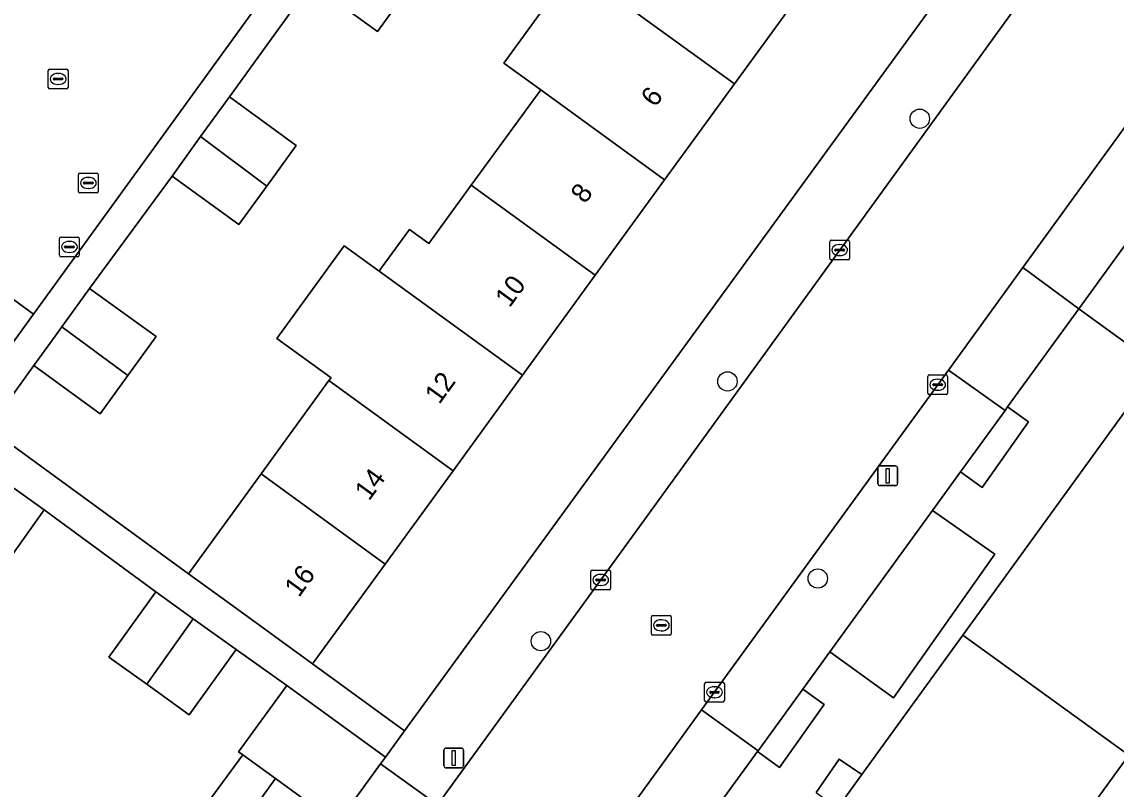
# Model space of a CAD drawing. Extents: x 159674 to 160531, y 382172 to 382904.
# Drawn here: x 160283.7 to 160339.1, y 382625.8 to 382664.7 of the extents above; entities that cross this region are included whole.
import ezdxf

# ---------------------------------------------------------------- set-up
doc = ezdxf.new("R2010")
doc.units = 0
for name, color, linetype in [('IMGEO_Boom', 7, 'Continuous'), ('IMGEO_Erf', 7, 'Continuous'), ('IMGEO_Groenvoorziening', 7, 'Continuous'), ('IMGEO_Kolk', 7, 'Continuous'), ('IMGEO_Lichtmast', 7, 'Continuous'), ('IMGEO_Pand', 7, 'Continuous'), ('IMGEO_Pand_nummerreeks', 7, 'Continuous'), ('IMGEO_Rijbaan_lokaal_gesloten', 7, 'Continuous'), ('IMGEO_Rijbaan_lokaal_open', 7, 'Continuous'), ('IMGEO_Rioolput', 7, 'Continuous'), ('IMGEO_Voetpad_open', 7, 'Continuous')]:
    doc.layers.add(name, color=color, linetype=linetype)

msp = doc.modelspace()

# ---------------------------------------------------------------- linework, layer by layer
at = {"layer": 'IMGEO_Boom'}
for centre in [(160329.135, 382659.771), (160319.394, 382646.462), (160323.969, 382636.475), (160309.945, 382633.301)]:
    msp.add_circle(centre, 0.489, dxfattribs=at)
at = {"layer": 'IMGEO_Erf'}
for points in [[(160309.935, 382661.236), (160308.069, 382662.592), (160311.603, 382667.452), (160313.468, 382666.096), (160315.484, 382668.869), (160313.049, 382670.642), (160314.585, 382672.752), (160317.019, 382670.98), (160317.614, 382671.798), (160320.554, 382675.842), (160326.832, 382671.278), (160323.294, 382666.411), (160319.746, 382661.531), (160316.213, 382656.672), (160312.699, 382651.838), (160309.017, 382646.774), (160305.496, 382641.932), (160302.062, 382637.209), (160298.382, 382632.147), (160303.037, 382628.76), (160333.537, 382670.671)], [(160303.078, 382666.137), (160301.672, 382664.196), (160298.315, 382666.628), (160294.169, 382660.875), (160297.557, 382658.421), (160296.058, 382656.351), (160294.655, 382654.414), (160291.267, 382656.868), (160287.092, 382651.169), (160290.458, 382648.73), (160289.028, 382646.756), (160287.627, 382644.822), (160284.261, 382647.261), (160281.962, 382644.087), (160292.097, 382636.716), (160295.778, 382641.778), (160299.211, 382646.501), (160299.316, 382646.646), (160296.571, 382648.642), (160299.987, 382653.339), (160301.754, 382652.054), (160301.856, 382652.195), (160303.289, 382654.166), (160304.274, 382653.45), (160306.42, 382656.402), (160309.935, 382661.236)], [(160293.034, 382625.054), (160294.847, 382627.547), (160294.639, 382627.698), (160297.081, 382631.057), (160294.51, 382632.872), (160292.137, 382629.571), (160289.984, 382631.118), (160288.07, 382632.495), (160290.443, 382635.796), (160284.791, 382639.949), (160282.418, 382636.648)], [(160299.627, 382624.071), (160296.504, 382626.342), (160294.691, 382623.849)]]:
    msp.add_lwpolyline(points, dxfattribs=at)
at = {"layer": 'IMGEO_Groenvoorziening'}
for points in [[(160342.684, 382657.705), (160337.191, 382650.136), (160341.198, 382647.23)], [(160339.718, 382627.522), (160329.387, 382613.273), (160319.055, 382599.025), (160308.724, 382584.776), (160300.328, 382590.864), (160300.591, 382591.227), (160296.561, 382594.149), (160295.125, 382592.171)]]:
    msp.add_lwpolyline(points, dxfattribs=at)
for points in [[(160333.585, 382645.167), (160333.454, 382644.987), (160331.201, 382641.882), (160332.287, 382641.094), (160334.644, 382644.416)], [(160329.782, 382639.927), (160324.581, 382632.761), (160327.8, 382630.425), (160332.932, 382637.706)], [(160323.207, 382630.867), (160320.946, 382627.751), (160320.916, 382627.71), (160322.034, 382626.899), (160324.295, 382630.099)], [(160326.195, 382626.539), (160325.056, 382627.328), (160323.88, 382625.632), (160324.966, 382624.844)]]:
    msp.add_lwpolyline(points, close=True, dxfattribs=at)
at = {"layer": 'IMGEO_Kolk'}
for p, q in [((160284.999, 382661.358), (160284.999, 382662.21)), ((160285.074, 382662.284), (160285.926, 382662.284)), ((160285.487, 382662.064), (160285.512, 382662.064)), ((160286, 382662.21), (160286, 382661.358)), ((160285.258, 382661.778), (160285.258, 382661.79)), ((160285.696, 382661.741), (160285.298, 382661.741)), ((160285.301, 382661.827), (160285.699, 382661.827)), ((160285.51, 382661.504), (160285.485, 382661.504)), ((160285.742, 382661.79), (160285.742, 382661.778)), ((160285.926, 382661.284), (160285.074, 382661.284)), ((160285.567, 382652.85), (160285.567, 382653.702)), ((160285.642, 382653.776), (160286.494, 382653.776)), ((160286.568, 382653.702), (160286.568, 382652.85)), ((160285.826, 382653.27), (160285.826, 382653.282)), ((160286.264, 382653.233), (160285.866, 382653.233)), ((160285.869, 382653.319), (160286.267, 382653.319)), ((160286.055, 382653.556), (160286.08, 382653.556)), ((160286.31, 382653.282), (160286.31, 382653.27)), ((160324.577, 382652.689), (160324.577, 382653.541)), ((160324.652, 382653.615), (160325.504, 382653.615)), ((160324.836, 382653.109), (160324.836, 382653.121)), ((160324.879, 382653.158), (160325.277, 382653.158)), ((160325.065, 382653.395), (160325.09, 382653.395)), ((160325.32, 382653.121), (160325.32, 382653.109)), ((160325.578, 382653.541), (160325.578, 382652.689)), ((160286.494, 382652.776), (160285.642, 382652.776)), ((160286.078, 382652.996), (160286.053, 382652.996)), ((160325.504, 382652.615), (160324.652, 382652.615)), ((160325.274, 382653.072), (160324.876, 382653.072)), ((160325.088, 382652.835), (160325.063, 382652.835)), ((160329.543, 382645.867), (160329.543, 382646.719)), ((160329.618, 382646.793), (160330.47, 382646.793)), ((160330.031, 382646.573), (160330.056, 382646.573)), ((160330.544, 382646.719), (160330.544, 382645.867)), ((160329.802, 382646.287), (160329.802, 382646.299)), ((160330.24, 382646.25), (160329.842, 382646.25)), ((160329.845, 382646.336), (160330.243, 382646.336)), ((160330.054, 382646.013), (160330.029, 382646.013)), ((160330.286, 382646.299), (160330.286, 382646.287)), ((160330.47, 382645.793), (160329.618, 382645.793)), ((160312.475, 382635.977), (160312.475, 382636.829)), ((160312.55, 382636.903), (160313.402, 382636.903)), ((160312.963, 382636.683), (160312.988, 382636.683)), ((160313.476, 382636.829), (160313.476, 382635.977)), ((160312.734, 382636.397), (160312.734, 382636.409)), ((160313.172, 382636.36), (160312.774, 382636.36)), ((160312.777, 382636.446), (160313.175, 382636.446)), ((160312.986, 382636.123), (160312.961, 382636.123)), ((160313.218, 382636.409), (160313.218, 382636.397)), ((160313.402, 382635.903), (160312.55, 382635.903)), ((160318.236, 382630.29), (160318.236, 382631.142)), ((160318.311, 382631.216), (160319.163, 382631.216)), ((160318.724, 382630.996), (160318.749, 382630.996)), ((160319.237, 382631.142), (160319.237, 382630.29)), ((160318.495, 382630.71), (160318.495, 382630.722)), ((160318.933, 382630.673), (160318.535, 382630.673)), ((160318.538, 382630.759), (160318.936, 382630.759)), ((160318.747, 382630.436), (160318.722, 382630.436)), ((160318.979, 382630.722), (160318.979, 382630.71)), ((160319.163, 382630.216), (160318.311, 382630.216))]:
    msp.add_line(p, q, dxfattribs=at)
for points in [[(160284.999, 382661.358), (160284.999, 382662.21)], [(160285.074, 382662.284), (160285.926, 382662.284)], [(160286, 382662.21), (160286, 382661.358)], [(160285.926, 382661.284), (160285.074, 382661.284)], [(160285.567, 382652.85), (160285.567, 382653.702)], [(160285.642, 382653.776), (160286.494, 382653.776)], [(160286.568, 382653.702), (160286.568, 382652.85)], [(160324.577, 382652.689), (160324.577, 382653.541)], [(160324.652, 382653.615), (160325.504, 382653.615)], [(160325.578, 382653.541), (160325.578, 382652.689)], [(160286.494, 382652.776), (160285.642, 382652.776)], [(160325.504, 382652.615), (160324.652, 382652.615)], [(160329.543, 382645.867), (160329.543, 382646.719)], [(160329.618, 382646.793), (160330.47, 382646.793)], [(160330.544, 382646.719), (160330.544, 382645.867)], [(160330.47, 382645.793), (160329.618, 382645.793)], [(160312.475, 382635.977), (160312.475, 382636.829)], [(160312.55, 382636.903), (160313.402, 382636.903)], [(160313.476, 382636.829), (160313.476, 382635.977)], [(160313.402, 382635.903), (160312.55, 382635.903)], [(160318.236, 382630.29), (160318.236, 382631.142)], [(160318.311, 382631.216), (160319.163, 382631.216)], [(160319.237, 382631.142), (160319.237, 382630.29)], [(160319.163, 382630.216), (160318.311, 382630.216)]]:
    msp.add_lwpolyline(points, dxfattribs=at)
for centre, radius, start, end in [((160285.076, 382662.208), 0.0765, 91.552, 178.448), ((160285.076, 382662.208), 0.0765, 91.552, 178.448), ((160285.924, 382662.208), 0.0765, 1.552, 88.448), ((160285.924, 382662.208), 0.0765, 1.552, 88.448), ((160285.298, 382661.787), 0.0403, 85.8775, 175.7526), ((160285.295, 382661.777), 0.0366, 178.938, 274.7102), ((160285.699, 382661.784), 0.043, 264.8664, 352.4533), ((160285.703, 382661.789), 0.0386, 1.7309, 96.639), ((160285.076, 382661.36), 0.0765, 181.552, 268.448), ((160285.076, 382661.36), 0.0765, 181.552, 268.448), ((160285.924, 382661.36), 0.0765, 271.552, 358.448), ((160285.924, 382661.36), 0.0765, 271.552, 358.448), ((160285.644, 382653.7), 0.0765, 91.552, 178.448), ((160285.644, 382653.7), 0.0765, 91.552, 178.448), ((160286.492, 382653.7), 0.0765, 1.552, 88.448), ((160286.492, 382653.7), 0.0765, 1.552, 88.448), ((160285.866, 382653.279), 0.0403, 85.8775, 175.7526), ((160285.863, 382653.269), 0.0366, 178.938, 274.7102), ((160286.267, 382653.276), 0.043, 264.8664, 352.4533), ((160286.271, 382653.281), 0.0386, 1.7309, 96.639), ((160324.654, 382653.539), 0.0765, 91.552, 178.448), ((160324.654, 382653.539), 0.0765, 91.552, 178.448), ((160324.876, 382653.118), 0.0403, 85.8775, 175.7526), ((160325.281, 382653.12), 0.0386, 1.7309, 96.639), ((160325.502, 382653.539), 0.0765, 1.552, 88.448), ((160325.502, 382653.539), 0.0765, 1.552, 88.448), ((160285.644, 382652.852), 0.0765, 181.552, 268.448), ((160285.644, 382652.852), 0.0765, 181.552, 268.448), ((160286.492, 382652.852), 0.0765, 271.552, 358.448), ((160286.492, 382652.852), 0.0765, 271.552, 358.448), ((160324.654, 382652.691), 0.0765, 181.552, 268.448), ((160324.654, 382652.691), 0.0765, 181.552, 268.448), ((160324.873, 382653.108), 0.0366, 178.938, 274.7102), ((160325.277, 382653.115), 0.043, 264.8664, 352.4533), ((160325.502, 382652.691), 0.0765, 271.552, 358.448), ((160325.502, 382652.691), 0.0765, 271.552, 358.448), ((160329.62, 382646.717), 0.0765, 91.552, 178.448), ((160329.62, 382646.717), 0.0765, 91.552, 178.448), ((160330.468, 382646.717), 0.0765, 1.552, 88.448), ((160330.468, 382646.717), 0.0765, 1.552, 88.448), ((160329.842, 382646.296), 0.0403, 85.8775, 175.7526), ((160329.839, 382646.286), 0.0366, 178.938, 274.7102), ((160330.243, 382646.293), 0.043, 264.8664, 352.4533), ((160330.247, 382646.298), 0.0386, 1.7309, 96.639), ((160329.62, 382645.869), 0.0765, 181.552, 268.448), ((160329.62, 382645.869), 0.0765, 181.552, 268.448), ((160330.468, 382645.869), 0.0765, 271.552, 358.448), ((160330.468, 382645.869), 0.0765, 271.552, 358.448), ((160312.552, 382636.827), 0.0765, 91.552, 178.448), ((160312.552, 382636.827), 0.0765, 91.552, 178.448), ((160313.4, 382636.827), 0.0765, 1.552, 88.448), ((160313.4, 382636.827), 0.0765, 1.552, 88.448), ((160312.552, 382635.979), 0.0765, 181.552, 268.448), ((160312.552, 382635.979), 0.0765, 181.552, 268.448), ((160312.774, 382636.406), 0.0403, 85.8775, 175.7526), ((160312.771, 382636.396), 0.0366, 178.938, 274.7102), ((160313.175, 382636.403), 0.043, 264.8664, 352.4533), ((160313.179, 382636.408), 0.0386, 1.7309, 96.639), ((160313.4, 382635.979), 0.0765, 271.552, 358.448), ((160313.4, 382635.979), 0.0765, 271.552, 358.448), ((160318.313, 382631.14), 0.0765, 91.552, 178.448), ((160318.313, 382631.14), 0.0765, 91.552, 178.448), ((160319.161, 382631.14), 0.0765, 1.552, 88.448), ((160319.161, 382631.14), 0.0765, 1.552, 88.448), ((160318.535, 382630.719), 0.0403, 85.8775, 175.7526), ((160318.532, 382630.709), 0.0366, 178.938, 274.7102), ((160318.936, 382630.716), 0.043, 264.8664, 352.4533), ((160318.94, 382630.721), 0.0386, 1.7309, 96.639), ((160318.313, 382630.292), 0.0765, 181.552, 268.448), ((160318.313, 382630.292), 0.0765, 181.552, 268.448), ((160319.161, 382630.292), 0.0765, 271.552, 358.448), ((160319.161, 382630.292), 0.0765, 271.552, 358.448)]:
    msp.add_arc(centre, radius, start, end, dxfattribs=at)
for centre, major_axis, ratio, start_param, end_param in [((160285.486, 382661.784), (-0.387, 0.002), 0.722429, 4.712389, 7.853982), ((160285.511, 382661.784), (-0.39, 0.002), 0.717154, 1.570796, 4.712389), ((160286.054, 382653.276), (-0.387, 0.002), 0.722429, 4.712389, 7.853982), ((160286.079, 382653.276), (-0.39, 0.002), 0.717154, 1.570796, 4.712389), ((160325.064, 382653.115), (-0.387, 0.002), 0.722429, 4.712389, 7.853982), ((160325.089, 382653.115), (-0.39, 0.002), 0.717154, 1.570796, 4.712389), ((160330.03, 382646.293), (-0.387, 0.002), 0.722429, 4.712389, 7.853982), ((160330.055, 382646.293), (-0.39, 0.002), 0.717154, 1.570796, 4.712389), ((160312.962, 382636.403), (-0.387, 0.002), 0.722429, 4.712389, 7.853982), ((160312.987, 382636.403), (-0.39, 0.002), 0.717154, 1.570796, 4.712389), ((160318.723, 382630.716), (-0.387, 0.002), 0.722429, 4.712389, 7.853982), ((160318.748, 382630.716), (-0.39, 0.002), 0.717154, 1.570796, 4.712389)]:
    msp.add_ellipse(centre, major_axis=major_axis, ratio=ratio, start_param=start_param, end_param=end_param, dxfattribs=at)
at = {"layer": 'IMGEO_Lichtmast'}
for p, q in [((160327.016, 382641.283), (160327.016, 382642.083)), ((160327.016, 382642.083), (160327.016, 382641.283)), ((160327.116, 382642.183), (160327.906, 382642.183)), ((160327.906, 382642.183), (160327.116, 382642.183)), ((160328.006, 382642.083), (160328.006, 382641.283)), ((160328.006, 382641.283), (160328.006, 382642.083)), ((160327.906, 382641.183), (160327.116, 382641.183)), ((160327.116, 382641.183), (160327.906, 382641.183)), ((160305.035, 382626.984), (160305.035, 382627.784)), ((160305.035, 382627.784), (160305.035, 382626.984)), ((160305.135, 382627.884), (160305.925, 382627.884)), ((160305.925, 382627.884), (160305.135, 382627.884)), ((160306.025, 382627.784), (160306.025, 382626.984)), ((160306.025, 382626.984), (160306.025, 382627.784)), ((160305.925, 382626.884), (160305.135, 382626.884)), ((160305.135, 382626.884), (160305.925, 382626.884))]:
    msp.add_line(p, q, dxfattribs=at)
for points in [[(160327.436, 382642.058), (160327.586, 382642.058), (160327.586, 382641.308), (160327.436, 382641.308), (160327.436, 382642.058)], [(160305.455, 382627.759), (160305.605, 382627.759), (160305.605, 382627.009), (160305.455, 382627.009), (160305.455, 382627.759)]]:
    msp.add_lwpolyline(points, dxfattribs=at)
for centre, start, end in [((160327.116, 382642.083), 90, 180), ((160327.116, 382642.083), 90, 180), ((160327.906, 382642.083), 0, 90), ((160327.906, 382642.083), 360, 90), ((160327.116, 382641.283), 180, 270), ((160327.116, 382641.283), 180, 270), ((160327.906, 382641.283), 270, 0), ((160327.906, 382641.283), 270, 0), ((160305.135, 382627.784), 90, 180), ((160305.135, 382627.784), 90, 180), ((160305.925, 382627.784), 0, 90), ((160305.925, 382627.784), 360, 90), ((160305.135, 382626.984), 180, 270), ((160305.135, 382626.984), 180, 270), ((160305.925, 382626.984), 270, 0), ((160305.925, 382626.984), 270, 0)]:
    msp.add_arc(centre, 0.1, start, end, dxfattribs=at)
at = {"layer": 'IMGEO_Pand'}
for points in [[(160323.294, 382666.411), (160317.019, 382670.98), (160314.585, 382672.752), (160313.049, 382670.642), (160315.484, 382668.869), (160313.468, 382666.096), (160319.746, 382661.531)], [(160303.078, 382666.137), (160299.908, 382668.384), (160299.696, 382668.535), (160298.315, 382666.628), (160301.672, 382664.196)], [(160319.746, 382661.531), (160313.468, 382666.096), (160311.603, 382667.452), (160308.069, 382662.592), (160309.935, 382661.236), (160316.213, 382656.672)], [(160312.699, 382651.838), (160316.213, 382656.672), (160309.935, 382661.236), (160306.42, 382656.402)], [(160292.711, 382658.862), (160296.058, 382656.351), (160297.557, 382658.421), (160294.169, 382660.875)], [(160292.711, 382658.862), (160291.267, 382656.868), (160294.655, 382654.414), (160296.058, 382656.351)], [(160306.42, 382656.402), (160304.274, 382653.45), (160303.289, 382654.166), (160301.856, 382652.195), (160301.754, 382652.054), (160302.732, 382651.343), (160309.017, 382646.774), (160312.699, 382651.838)], [(160309.017, 382646.774), (160302.732, 382651.343), (160301.754, 382652.054), (160299.987, 382653.339), (160296.571, 382648.642), (160299.316, 382646.646), (160299.211, 382646.501), (160305.496, 382641.932)], [(160281.885, 382651.597), (160278.36, 382646.756), (160280.726, 382645.034), (160281.308, 382645.833), (160284.25, 382649.875)], [(160285.682, 382649.223), (160289.028, 382646.756), (160290.458, 382648.73), (160287.092, 382651.169)], [(160285.682, 382649.223), (160285.478, 382648.941), (160284.261, 382647.261), (160287.627, 382644.822), (160289.028, 382646.756)], [(160331.322, 382633.61), (160339.718, 382627.522), (160350.057, 382641.78), (160341.661, 382647.868), (160341.198, 382647.23)], [(160295.778, 382641.778), (160302.062, 382637.209), (160305.496, 382641.932), (160299.211, 382646.501)], [(160295.778, 382641.778), (160292.097, 382636.716), (160294.337, 382635.087), (160298.382, 382632.147), (160302.062, 382637.209)], [(160280.388, 382638.107), (160282.418, 382636.648), (160284.791, 382639.949), (160282.782, 382641.394)], [(160292.329, 382634.44), (160290.443, 382635.796), (160288.07, 382632.495), (160289.984, 382631.118)], [(160292.329, 382634.44), (160289.984, 382631.118), (160292.137, 382629.571), (160294.51, 382632.872)], [(160339.718, 382627.522), (160331.322, 382633.61), (160326.195, 382626.539), (160324.966, 382624.844), (160320.991, 382619.361), (160329.387, 382613.273)], [(160297.081, 382631.057), (160294.639, 382627.698), (160294.847, 382627.547), (160296.504, 382626.342), (160299.627, 382624.071), (160299.725, 382624.206), (160301.82, 382627.087), (160302.069, 382627.43)], [(160296.504, 382626.342), (160294.847, 382627.547), (160293.034, 382625.054), (160294.691, 382623.849)]]:
    msp.add_lwpolyline(points, close=True, dxfattribs=at)
at = {"layer": 'IMGEO_Rijbaan_lokaal_gesloten'}
for points in [[(160342.623, 382663.625), (160336.801, 382669.305), (160315.311, 382639.622), (160304.717, 382625.008)], [(160314.718, 382625.182), (160318.081, 382629.815), (160330.581, 382647.035), (160334.351, 382652.23), (160339.953, 382659.947)]]:
    msp.add_lwpolyline(points, dxfattribs=at)
at = {"layer": 'IMGEO_Rijbaan_lokaal_open'}
msp.add_lwpolyline([(160281.885, 382651.597), (160284.25, 382649.875), (160313.249, 382689.912), (160309.343, 382693.001), (160289.284, 382665.402)], dxfattribs=at)
at = {"layer": 'IMGEO_Rioolput'}
for p, q in [((160286.602, 382657.015), (160287.454, 382657.015)), ((160286.527, 382656.089), (160286.527, 382656.941)), ((160286.786, 382656.509), (160286.786, 382656.521)), ((160287.224, 382656.472), (160286.826, 382656.472)), ((160286.829, 382656.558), (160287.227, 382656.558)), ((160287.015, 382656.795), (160287.04, 382656.795)), ((160287.27, 382656.521), (160287.27, 382656.509)), ((160287.528, 382656.941), (160287.528, 382656.089)), ((160287.454, 382656.015), (160286.602, 382656.015)), ((160287.038, 382656.235), (160287.013, 382656.235)), ((160315.546, 382633.678), (160315.546, 382634.53)), ((160315.621, 382634.604), (160316.473, 382634.604)), ((160316.034, 382634.384), (160316.059, 382634.384)), ((160316.547, 382634.53), (160316.547, 382633.678)), ((160315.805, 382634.098), (160315.805, 382634.11)), ((160316.243, 382634.061), (160315.845, 382634.061)), ((160315.848, 382634.147), (160316.246, 382634.147)), ((160316.057, 382633.824), (160316.032, 382633.824)), ((160316.289, 382634.11), (160316.289, 382634.098)), ((160316.473, 382633.604), (160315.621, 382633.604))]:
    msp.add_line(p, q, dxfattribs=at)
for points in [[(160286.602, 382657.015), (160287.454, 382657.015)], [(160286.527, 382656.089), (160286.527, 382656.941)], [(160287.528, 382656.941), (160287.528, 382656.089)], [(160287.454, 382656.015), (160286.602, 382656.015)], [(160315.546, 382633.678), (160315.546, 382634.53)], [(160315.621, 382634.604), (160316.473, 382634.604)], [(160316.547, 382634.53), (160316.547, 382633.678)], [(160316.473, 382633.604), (160315.621, 382633.604)]]:
    msp.add_lwpolyline(points, dxfattribs=at)
for centre, radius, start, end in [((160286.604, 382656.939), 0.0765, 91.552, 178.448), ((160286.604, 382656.939), 0.0765, 91.552, 178.448), ((160287.452, 382656.939), 0.0765, 1.552, 88.448), ((160287.452, 382656.939), 0.0765, 1.552, 88.448), ((160286.826, 382656.518), 0.0403, 85.8775, 175.7526), ((160286.823, 382656.508), 0.0366, 178.938, 274.7102), ((160287.227, 382656.515), 0.043, 264.8664, 352.4533), ((160287.231, 382656.52), 0.0386, 1.7309, 96.639), ((160286.604, 382656.091), 0.0765, 181.552, 268.448), ((160286.604, 382656.091), 0.0765, 181.552, 268.448), ((160287.452, 382656.091), 0.0765, 271.552, 358.448), ((160287.452, 382656.091), 0.0765, 271.552, 358.448), ((160315.623, 382634.528), 0.0765, 91.552, 178.448), ((160315.623, 382634.528), 0.0765, 91.552, 178.448), ((160316.471, 382634.528), 0.0765, 1.552, 88.448), ((160316.471, 382634.528), 0.0765, 1.552, 88.448), ((160315.845, 382634.107), 0.0403, 85.8775, 175.7526), ((160315.842, 382634.097), 0.0366, 178.938, 274.7102), ((160316.246, 382634.104), 0.043, 264.8664, 352.4533), ((160316.25, 382634.109), 0.0386, 1.7309, 96.639), ((160315.623, 382633.68), 0.0765, 181.552, 268.448), ((160315.623, 382633.68), 0.0765, 181.552, 268.448), ((160316.471, 382633.68), 0.0765, 271.552, 358.448), ((160316.471, 382633.68), 0.0765, 271.552, 358.448)]:
    msp.add_arc(centre, radius, start, end, dxfattribs=at)
for centre, major_axis, ratio, start_param, end_param in [((160287.014, 382656.515), (-0.387, 0.002), 0.722429, 4.712389, 7.853982), ((160287.039, 382656.515), (-0.39, 0.002), 0.717154, 1.570796, 4.712389), ((160316.033, 382634.104), (-0.387, 0.002), 0.722429, 4.712389, 7.853982), ((160316.058, 382634.104), (-0.39, 0.002), 0.717154, 1.570796, 4.712389)]:
    msp.add_ellipse(centre, major_axis=major_axis, ratio=ratio, start_param=start_param, end_param=end_param, dxfattribs=at)
at = {"layer": 'IMGEO_Voetpad_open'}
for points in [[(160316.257, 382687.487), (160313.249, 382689.912), (160284.25, 382649.875), (160281.308, 382645.833)], [(160333.537, 382670.671), (160303.037, 382628.76), (160302.069, 382627.43), (160301.82, 382627.087), (160304.717, 382625.008), (160315.311, 382639.622), (160336.801, 382669.305)], [(160282.782, 382641.394), (160284.791, 382639.949), (160290.443, 382635.796), (160292.329, 382634.44), (160294.51, 382632.872), (160297.081, 382631.057), (160302.069, 382627.43), (160303.037, 382628.76), (160298.382, 382632.147), (160294.337, 382635.087), (160292.097, 382636.716), (160281.962, 382644.087), (160284.261, 382647.261), (160285.478, 382648.941), (160285.682, 382649.223), (160287.092, 382651.169), (160291.267, 382656.868), (160292.711, 382658.862), (160294.169, 382660.875), (160298.315, 382666.628)], [(160323.88, 382625.632), (160325.056, 382627.328), (160326.195, 382626.539), (160331.322, 382633.61), (160341.198, 382647.23), (160337.191, 382650.136), (160333.585, 382645.167), (160334.644, 382644.416), (160332.287, 382641.094), (160331.201, 382641.882), (160329.782, 382639.927), (160332.932, 382637.706), (160327.8, 382630.425), (160324.581, 382632.761), (160323.207, 382630.867), (160324.295, 382630.099), (160322.034, 382626.899), (160320.916, 382627.71), (160317.578, 382623.11)]]:
    msp.add_lwpolyline(points, dxfattribs=at)
for points in [[(160342.684, 382657.705), (160339.953, 382659.947), (160334.351, 382652.23), (160337.191, 382650.136)], [(160337.191, 382650.136), (160334.351, 382652.23), (160330.581, 382647.035), (160333.454, 382644.987), (160333.585, 382645.167)], [(160329.782, 382639.927), (160331.201, 382641.882), (160333.454, 382644.987), (160330.581, 382647.035), (160318.081, 382629.815), (160320.946, 382627.751), (160323.207, 382630.867), (160324.581, 382632.761)], [(160320.916, 382627.71), (160320.946, 382627.751), (160318.081, 382629.815), (160314.718, 382625.182), (160313.661, 382623.726), (160310.216, 382618.98), (160313.066, 382616.893), (160316.452, 382621.559), (160316.505, 382621.632), (160317.434, 382622.912), (160317.578, 382623.11)], [(160299.725, 382624.206), (160302.639, 382622.143), (160304.717, 382625.008), (160301.82, 382627.087)]]:
    msp.add_lwpolyline(points, close=True, dxfattribs=at)

# ---------------------------------------------------------------- texts
at = {"layer": 'IMGEO_Pand_nummerreeks'}
for s, rotation, p in [('6', 53.9784, (160315.741, 382660.308)), ('8', 53.9812, (160312.188, 382655.421)), ('10', 53.9784, (160308.359, 382650.156)), ('12', 53.9784, (160304.8, 382645.26)), ('14', 53.9812, (160301.246, 382640.37)), ('16', 53.9812, (160297.69, 382635.479))]:
    msp.add_text(s, height=1, rotation=rotation, dxfattribs=at).set_placement(p)

doc.saveas('drawing.dxf')
